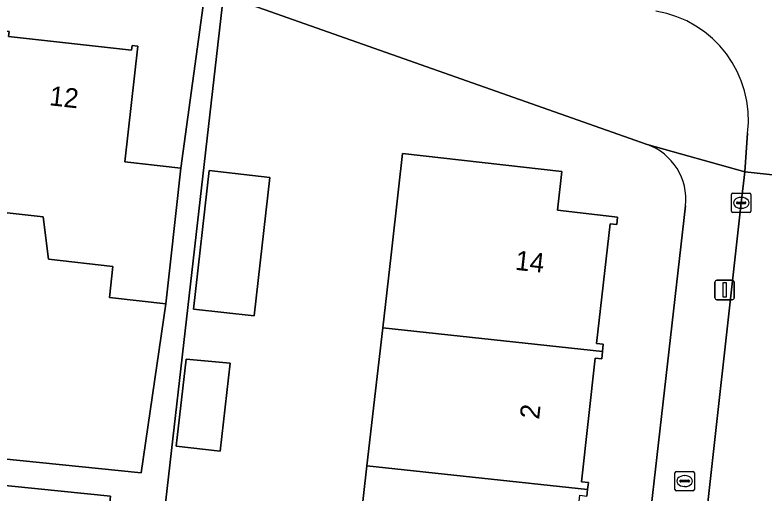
# Model space of a CAD drawing. Extents: x 162396 to 163643, y 386452 to 387406.
# Drawn here: x 162618.15 to 162656.67, y 386576.19 to 386600.76 of the extents above; entities that cross this region are included whole.
import ezdxf

# ---------------------------------------------------------------- set-up
doc = ezdxf.new("R2010")
doc.units = 0
for name, color, linetype in [('IMGEO_Brandkraan', 7, 'Continuous'), ('IMGEO_Erf', 7, 'Continuous'), ('IMGEO_Kolk', 7, 'Continuous'), ('IMGEO_Lichtmast', 7, 'Continuous'), ('IMGEO_Pand', 7, 'Continuous'), ('IMGEO_Pand_nummerreeks', 7, 'Continuous'), ('IMGEO_Rijbaan_lokaal_open', 7, 'Continuous'), ('IMGEO_Voetpad_open', 7, 'Continuous')]:
    doc.layers.add(name, color=color, linetype=linetype)

msp = doc.modelspace()

# ---------------------------------------------------------------- linework, layer by layer
at = {"layer": 'IMGEO_Brandkraan'}
for p, q in [((162652.163, 386577.303), (162653.015, 386577.303)), ((162652.088, 386576.377), (162652.088, 386577.229)), ((162652.576, 386577.083), (162652.601, 386577.083)), ((162653.089, 386577.229), (162653.089, 386576.377)), ((162652.347, 386576.797), (162652.347, 386576.809)), ((162652.785, 386576.76), (162652.387, 386576.76)), ((162652.39, 386576.846), (162652.788, 386576.846)), ((162652.599, 386576.523), (162652.574, 386576.523)), ((162652.831, 386576.809), (162652.831, 386576.797)), ((162653.015, 386576.303), (162652.163, 386576.303))]:
    msp.add_line(p, q, dxfattribs=at)
for points in [[(162652.163, 386577.303), (162653.015, 386577.303)], [(162652.088, 386576.377), (162652.088, 386577.229)], [(162653.089, 386577.229), (162653.089, 386576.377)], [(162653.015, 386576.303), (162652.163, 386576.303)]]:
    msp.add_lwpolyline(points, dxfattribs=at)
for centre, radius, start, end in [((162652.165, 386577.227), 0.0765, 91.552, 178.448), ((162652.165, 386577.227), 0.0765, 91.552, 178.448), ((162653.013, 386577.227), 0.0765, 1.552, 88.448), ((162653.013, 386577.227), 0.0765, 1.552, 88.448), ((162652.387, 386576.806), 0.0403, 85.8775, 175.7526), ((162652.384, 386576.796), 0.0366, 178.938, 274.7102), ((162652.788, 386576.803), 0.043, 264.8664, 352.4533), ((162652.792, 386576.808), 0.0386, 1.7309, 96.639), ((162652.165, 386576.379), 0.0765, 181.552, 268.448), ((162652.165, 386576.379), 0.0765, 181.552, 268.448), ((162653.013, 386576.379), 0.0765, 271.552, 358.448), ((162653.013, 386576.379), 0.0765, 271.552, 358.448)]:
    msp.add_arc(centre, radius, start, end, dxfattribs=at)
for centre, major_axis, ratio, start_param, end_param in [((162652.575, 386576.803), (-0.387, 0.002), 0.722429, 4.712389, 7.853982), ((162652.6, 386576.803), (-0.39, 0.002), 0.717154, 1.570796, 4.712389)]:
    msp.add_ellipse(centre, major_axis=major_axis, ratio=ratio, start_param=start_param, end_param=end_param, dxfattribs=at)
at = {"layer": 'IMGEO_Erf'}
for points in [[(162602.317, 386609.066), (162599.162, 386579.822), (162624.637, 386577.233), (162625.902, 386585.912)], [(162603.802, 386601.141), (162610.188, 386600.428), (162610.224, 386600.747), (162610.578, 386600.708), (162610.932, 386600.668), (162610.901, 386600.391), (162617.16, 386599.692), (162617.191, 386599.977), (162617.52, 386599.94), (162617.85, 386599.903), (162617.822, 386599.654), (162624.139, 386598.948), (162624.166, 386599.196), (162624.462, 386599.163), (162623.798, 386593.216), (162626.682, 386592.894), (162627.944, 386602.131)], [(162650.661, 386594.101), (162628.867, 386601.804), (162624.64, 386564.724)], [(162625.902, 386585.912), (162623.003, 386586.236), (162623.182, 386587.839), (162619.865, 386588.21), (162619.6, 386590.388), (162616.491, 386590.735), (162613.161, 386591.107), (162612.279, 386589.05), (162609.139, 386589.401), (162609.336, 386591.165), (162609.127, 386591.188), (162609.166, 386591.536), (162606.433, 386591.841), (162605.086, 386588.936), (162601.493, 386589.817), (162600.599, 386589.916), (162601.336, 386596.515), (162602.826, 386596.349), (162603.402, 386601.507)], [(162635.875, 386574.387), (162636.234, 386577.591), (162636.695, 386581.437), (162637.059, 386584.68), (162637.498, 386588.436), (162637.875, 386591.807), (162638.08, 386593.637), (162646.279, 386592.718), (162646.055, 386590.72), (162649.136, 386590.375), (162649.092, 386589.983), (162648.75, 386590.022), (162648.061, 386583.871), (162648.404, 386583.832), (162648.362, 386583.46), (162648.32, 386583.088), (162647.989, 386583.125), (162647.276, 386576.762), (162647.637, 386576.722), (162647.598, 386576.378), (162647.559, 386576.033)], [(162649.33, 386561.934), (162652.63, 386590.95)], [(162621.065, 386555.69), (162618.776, 386555.914), (162619.21, 386560.374), (162621.499, 386560.15), (162621.836, 386562.28), (162619.504, 386562.535), (162620.011, 386567.17), (162622.027, 386566.95), (162622.267, 386568.894), (162620.254, 386569.106), (162620.743, 386573.743), (162622.81, 386573.525), (162623.054, 386576.032), (162599.022, 386578.467), (162599.075, 386579.017), (162597.565, 386579.171), (162594.088, 386549.01)]]:
    msp.add_lwpolyline(points, dxfattribs=at)
for points in [[(162631.246, 386592.409), (162630.441, 386585.289), (162627.325, 386585.642), (162628.13, 386592.762)], [(162626.438, 386578.595), (162626.956, 386583.064), (162629.22, 386582.871), (162628.694, 386578.333)]]:
    msp.add_lwpolyline(points, close=True, dxfattribs=at)
msp.add_arc((162649.662, 386591.286), 2.987, 353.5414, 70.4595, dxfattribs=at)
at = {"layer": 'IMGEO_Kolk'}
for p, q in [((162654.997, 386590.677), (162654.997, 386591.529)), ((162655.072, 386591.603), (162655.924, 386591.603)), ((162655.998, 386591.529), (162655.998, 386590.677)), ((162655.299, 386591.146), (162655.697, 386591.146)), ((162655.485, 386591.383), (162655.51, 386591.383)), ((162655.256, 386591.097), (162655.256, 386591.109)), ((162655.694, 386591.06), (162655.296, 386591.06)), ((162655.508, 386590.823), (162655.483, 386590.823)), ((162655.74, 386591.109), (162655.74, 386591.097)), ((162655.924, 386590.603), (162655.072, 386590.603))]:
    msp.add_line(p, q, dxfattribs=at)
for points in [[(162654.997, 386590.677), (162654.997, 386591.529)], [(162655.072, 386591.603), (162655.924, 386591.603)], [(162655.998, 386591.529), (162655.998, 386590.677)], [(162655.924, 386590.603), (162655.072, 386590.603)]]:
    msp.add_lwpolyline(points, dxfattribs=at)
for centre, radius, start, end in [((162655.074, 386591.527), 0.0765, 91.552, 178.448), ((162655.074, 386591.527), 0.0765, 91.552, 178.448), ((162655.922, 386591.527), 0.0765, 1.552, 88.448), ((162655.922, 386591.527), 0.0765, 1.552, 88.448), ((162655.296, 386591.106), 0.0403, 85.8775, 175.7526), ((162655.701, 386591.108), 0.0386, 1.7309, 96.639), ((162655.293, 386591.096), 0.0366, 178.938, 274.7102), ((162655.697, 386591.103), 0.043, 264.8664, 352.4533), ((162655.074, 386590.679), 0.0765, 181.552, 268.448), ((162655.074, 386590.679), 0.0765, 181.552, 268.448), ((162655.922, 386590.679), 0.0765, 271.552, 358.448), ((162655.922, 386590.679), 0.0765, 271.552, 358.448)]:
    msp.add_arc(centre, radius, start, end, dxfattribs=at)
for centre, major_axis, ratio, start_param, end_param in [((162655.484, 386591.103), (-0.387, 0.002), 0.722429, 4.712389, 7.853982), ((162655.509, 386591.103), (-0.39, 0.002), 0.717154, 1.570796, 4.712389)]:
    msp.add_ellipse(centre, major_axis=major_axis, ratio=ratio, start_param=start_param, end_param=end_param, dxfattribs=at)
at = {"layer": 'IMGEO_Lichtmast'}
for p, q in [((162654.144, 386586.226), (162654.144, 386587.026)), ((162654.144, 386587.026), (162654.144, 386586.226)), ((162654.244, 386587.126), (162655.034, 386587.126)), ((162655.034, 386587.126), (162654.244, 386587.126)), ((162655.134, 386587.026), (162655.134, 386586.226)), ((162655.134, 386586.226), (162655.134, 386587.026)), ((162655.034, 386586.126), (162654.244, 386586.126)), ((162654.244, 386586.126), (162655.034, 386586.126))]:
    msp.add_line(p, q, dxfattribs=at)
msp.add_lwpolyline([(162654.564, 386587.001), (162654.714, 386587.001), (162654.714, 386586.251), (162654.564, 386586.251), (162654.564, 386587.001)], dxfattribs=at)
for centre, start, end in [((162654.244, 386587.026), 90, 180), ((162654.244, 386587.026), 90, 180), ((162655.034, 386587.026), 0, 90), ((162655.034, 386587.026), 360, 90), ((162654.244, 386586.226), 180, 270), ((162654.244, 386586.226), 180, 270), ((162655.034, 386586.226), 270, 0), ((162655.034, 386586.226), 270, 0)]:
    msp.add_arc(centre, 0.1, start, end, dxfattribs=at)
at = {"layer": 'IMGEO_Pand'}
for points in [[(162616.491, 386590.735), (162619.6, 386590.388), (162619.865, 386588.21), (162623.182, 386587.839), (162623.003, 386586.236), (162625.902, 386585.912), (162626.127, 386587.925), (162626.682, 386592.894), (162623.798, 386593.216), (162624.462, 386599.163), (162624.166, 386599.196), (162624.139, 386598.948), (162617.822, 386599.654), (162617.85, 386599.903), (162617.52, 386599.94)], [(162637.498, 386588.436), (162637.059, 386584.68), (162648.362, 386583.46), (162648.404, 386583.832), (162648.061, 386583.871), (162648.75, 386590.022), (162649.092, 386589.983), (162649.136, 386590.375), (162646.055, 386590.72), (162646.279, 386592.718), (162638.08, 386593.637), (162637.875, 386591.807)], [(162631.246, 386592.409), (162628.13, 386592.762), (162627.325, 386585.642), (162630.441, 386585.289)], [(162636.695, 386581.437), (162636.234, 386577.591), (162647.598, 386576.378), (162647.637, 386576.722), (162647.276, 386576.762), (162647.989, 386583.125), (162648.32, 386583.088), (162648.362, 386583.46), (162637.059, 386584.68)], [(162626.438, 386578.595), (162628.694, 386578.333), (162629.22, 386582.871), (162626.956, 386583.064)], [(162637.731, 386570.384), (162646.76, 386569.39), (162646.799, 386569.739), (162646.484, 386569.774), (162647.19, 386576.075), (162647.559, 386576.033), (162647.598, 386576.378), (162636.234, 386577.591), (162635.875, 386574.387), (162638.097, 386573.656)]]:
    msp.add_lwpolyline(points, close=True, dxfattribs=at)
at = {"layer": 'IMGEO_Rijbaan_lokaal_open'}
for points in [[(162655.827, 386594.677), (162655.686, 386592.692), (162661.586, 386592.066), (162661.761, 386593.57)], [(162655.811, 386540.036), (162655.899, 386540.406), (162657.295, 386553.409), (162657.265, 386553.665), (162659.521, 386571.388), (162661.256, 386588.842), (162661.586, 386592.066), (162655.686, 386592.692), (162655.498, 386591.103), (162651.487, 386555.052), (162650.703, 386548.286), (162650.248, 386542.468)]]:
    msp.add_lwpolyline(points, dxfattribs=at)
msp.add_arc((162650.192, 386595.357), 5.676, 353.1146, 80.6631, dxfattribs=at)
at = {"layer": 'IMGEO_Voetpad_open'}
for points in [[(162544.673, 386631.651), (162549.244, 386630.03), (162549.421, 386629.967), (162572.362, 386621.897), (162573.621, 386621.455), (162596.17, 386613.523), (162596.286, 386613.509), (162604.405, 386610.482), (162604.476, 386610.426), (162627.944, 386602.131), (162628.867, 386601.804), (162650.661, 386594.101), (162655.686, 386592.692), (162655.827, 386594.677)], [(162655.498, 386591.103), (162655.686, 386592.692), (162650.661, 386594.101)], [(162652.63, 386590.95), (162649.33, 386561.934), (162648.516, 386554.777), (162647.859, 386548.941), (162647.398, 386544.845), (162647.428, 386544.787), (162646.614, 386538.331)], [(162650.248, 386542.468), (162650.703, 386548.286), (162650.207, 386548.348), (162650.991, 386555.114), (162651.487, 386555.052), (162655.498, 386591.103)]]:
    msp.add_lwpolyline(points, dxfattribs=at)
msp.add_lwpolyline([(162628.867, 386601.804), (162627.944, 386602.131), (162626.682, 386592.894), (162626.127, 386587.925), (162625.902, 386585.912), (162624.637, 386577.233), (162599.162, 386579.822), (162599.075, 386579.017), (162599.022, 386578.467), (162623.054, 386576.032), (162622.81, 386573.525), (162623.075, 386573.497), (162622.586, 386568.86), (162622.267, 386568.894), (162622.027, 386566.95), (162622.343, 386566.915), (162621.836, 386562.28), (162621.499, 386560.15), (162621.398, 386559.113), (162622.884, 386558.962), (162623.544, 386564.847), (162624.64, 386564.724)], close=True, dxfattribs=at)
for centre, radius, start, end in [((162650.192, 386595.357), 5.676, 353.1146, 80.6631), ((162649.662, 386591.286), 2.987, 353.5414, 70.4595)]:
    msp.add_arc(centre, radius, start, end, dxfattribs=at)

# ---------------------------------------------------------------- texts
at = {"layer": 'IMGEO_Pand_nummerreeks'}
for s, rotation, p in [('12', 353.623, (162619.882, 386596.124)), ('14', 353.6044, (162643.838, 386587.668)), ('2', 83.6064, (162645.098, 386579.948))]:
    msp.add_text(s, height=1, rotation=rotation, dxfattribs=at).set_placement(p)

doc.saveas('drawing.dxf')
